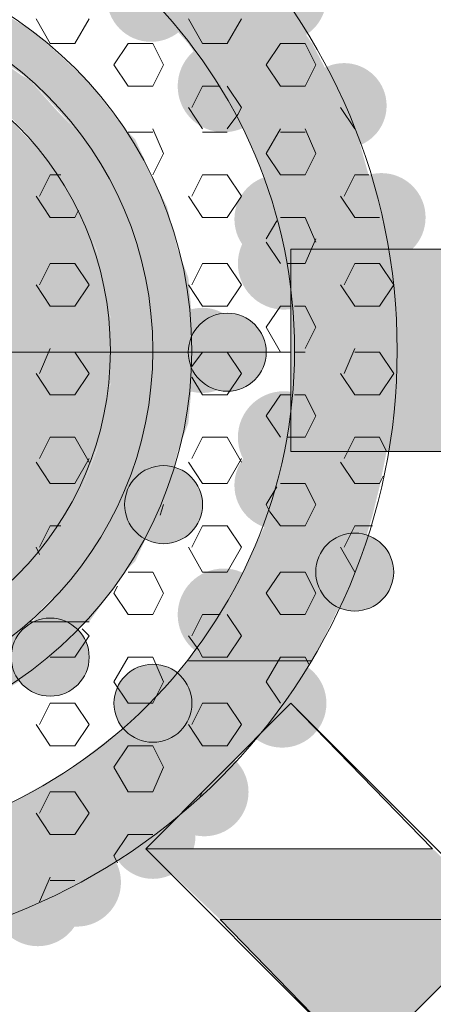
# Model space of a CAD drawing. Extents: x 3940905 to 4145695, y 925352 to 1109797.
# Tile 317 of 656: x 3983105 to 3983164, y 1099841 to 1099982. Entities that reach past the tile are written whole.
import ezdxf

# ---------------------------------------------------------------- set-up
doc = ezdxf.new("R2010")
doc.units = 0
doc.header["$LTSCALE"] = 750
doc.header["$MEASUREMENT"] = 0
doc.layers.add('CKD Equipments', color=252, linetype='CONTINUOUS', lineweight=0)

msp = doc.modelspace()

# ---------------------------------------------------------------- hatches: boundary and pattern name
at = {"layer": 'CKD Equipments', "true_color": 0x808080}
h = msp.add_hatch(color=8, dxfattribs=at)
edge = h.paths.add_edge_path(flags=16)
edge.add_arc((3983123.61, 1099984.95), 6.36, 0, 360)
h = msp.add_hatch(color=8, dxfattribs=at)
edge = h.paths.add_edge_path(flags=16)
edge.add_arc((3983142.44, 1099984.95), 6.36, 0, 360)
h = msp.add_hatch(color=8, dxfattribs=at)
h.paths.add_polyline_path([(3983146.77, 1099978.33), (3983121.32, 1099986.98), (3983140.66, 1099986.98)])
h.paths.add_polyline_path([(3983128.96, 1099978.33), (3983146.77, 1099978.33), (3983121.32, 1099986.98)])
h = msp.add_hatch(color=8, dxfattribs=at)
h.paths.add_polyline_path([(3983107.08, 1099979.86), (3983089.27, 1099982.91), (3983101.99, 1099982.91)])
h.paths.add_polyline_path([(3983095.38, 1099979.86), (3983107.08, 1099979.86), (3983089.27, 1099982.91)])
h = msp.add_hatch(color=8, dxfattribs=at)
h.paths.add_polyline_path([(3983108.1, 1099978.84), (3983095.38, 1099979.86), (3983107.08, 1099979.86)])
h.paths.add_polyline_path([(3983097.92, 1099978.84), (3983108.1, 1099978.84), (3983095.38, 1099979.86)])
h = msp.add_hatch(color=8, dxfattribs=at)
h.paths.add_polyline_path([(3983114.2, 1099973.24), (3983097.92, 1099978.84), (3983108.1, 1099978.84)])
h.paths.add_polyline_path([(3983106.06, 1099973.24), (3983114.2, 1099973.24), (3983097.92, 1099978.84)])
h = msp.add_hatch(color=8, dxfattribs=at)
edge = h.paths.add_edge_path(flags=16)
edge.add_arc((3983134.04, 1099972.23), 6.61, 0, 360)
h = msp.add_hatch(color=8, dxfattribs=at)
h.paths.add_polyline_path([(3983151.85, 1099968.66), (3983128.96, 1099978.33), (3983146.77, 1099978.33)])
h.paths.add_polyline_path([(3983135.57, 1099968.66), (3983151.85, 1099968.66), (3983128.96, 1099978.33)])
h.paths.add_polyline_path([(3983146.77, 1099978.33), (3983128.96, 1099978.33)], flags=16)
h.paths.add_polyline_path([(3983128.96, 1099978.33), (3983146.77, 1099978.33)], flags=16)
h = msp.add_hatch(color=8, dxfattribs=at)
h.paths.add_polyline_path([(3983105.04, 1099973.75), (3983087.23, 1099977.31), (3983099.95, 1099977.31)])
h.paths.add_polyline_path([(3983095.38, 1099973.75), (3983105.04, 1099973.75), (3983087.23, 1099977.31)])
h = msp.add_hatch(color=8, dxfattribs=at)
edge = h.paths.add_edge_path(flags=16)
edge.add_arc((3983151.34, 1099969.43), 6.11, 0, 360)
h = msp.add_hatch(color=8, dxfattribs=at)
h.paths.add_polyline_path([(3983106.06, 1099973.24), (3983095.38, 1099973.75), (3983105.04, 1099973.75)])
h.paths.add_polyline_path([(3983095.88, 1099973.24), (3983106.06, 1099973.24), (3983095.38, 1099973.75)])
h = msp.add_hatch(color=8, dxfattribs=at)
h.paths.add_polyline_path([(3983110.13, 1099968.66), (3983095.88, 1099973.24), (3983106.06, 1099973.24)])
h.paths.add_polyline_path([(3983102.5, 1099968.66), (3983110.13, 1099968.66), (3983095.88, 1099973.24)])
h = msp.add_hatch(color=8, dxfattribs=at)
h.paths.add_polyline_path([(3983114.71, 1099972.73), (3983106.06, 1099973.24), (3983114.2, 1099973.24)])
h.paths.add_polyline_path([(3983106.57, 1099972.73), (3983114.71, 1099972.73), (3983106.06, 1099973.24)])
h = msp.add_hatch(color=8, dxfattribs=at)
h.paths.add_polyline_path([(3983119.8, 1099966.12), (3983106.57, 1099972.73), (3983114.71, 1099972.73)])
h.paths.add_polyline_path([(3983112.67, 1099966.12), (3983119.8, 1099966.12), (3983106.57, 1099972.73)])
h = msp.add_hatch(color=8, dxfattribs=at)
h.paths.add_polyline_path([(3983105.04, 1099965.61), (3983042.46, 1099968.66), (3983102.5, 1099968.66)])
h.paths.add_polyline_path([(3983039.41, 1099965.61), (3983105.04, 1099965.61), (3983042.46, 1099968.66)])
h = msp.add_hatch(color=8, dxfattribs=at)
h.paths.add_polyline_path([(3983112.67, 1099966.12), (3983102.5, 1099968.66), (3983110.13, 1099968.66)])
h.paths.add_polyline_path([(3983105.04, 1099966.12), (3983112.67, 1099966.12), (3983102.5, 1099968.66)])
h = msp.add_hatch(color=8, dxfattribs=at)
h.paths.add_polyline_path([(3983152.87, 1099966.63), (3983135.57, 1099968.66), (3983151.85, 1099968.66)])
h.paths.add_polyline_path([(3983136.59, 1099966.63), (3983152.87, 1099966.63), (3983135.57, 1099968.66)])
h = msp.add_hatch(color=8, dxfattribs=at)
h.paths.add_polyline_path([(3983115.22, 1099962.56), (3983105.04, 1099966.12), (3983112.67, 1099966.12)])
h.paths.add_polyline_path([(3983108.1, 1099962.56), (3983115.22, 1099962.56), (3983105.04, 1099966.12)])
h = msp.add_hatch(color=8, dxfattribs=at)
h.paths.add_polyline_path([(3983121.32, 1099964.59), (3983112.67, 1099966.12), (3983119.8, 1099966.12)])
h.paths.add_polyline_path([(3983113.69, 1099964.59), (3983121.32, 1099964.59), (3983112.67, 1099966.12)])
h = msp.add_hatch(color=8, dxfattribs=at)
h.paths.add_polyline_path([(3983155.42, 1099957.47), (3983136.59, 1099966.63), (3983152.87, 1099966.63)])
h.paths.add_polyline_path([(3983140.66, 1099957.47), (3983155.42, 1099957.47), (3983136.59, 1099966.63)])
h = msp.add_hatch(color=8, dxfattribs=at)
h.paths.add_polyline_path([(3983108.1, 1099962.56), (3983039.41, 1099965.61), (3983105.04, 1099965.61)])
h.paths.add_polyline_path([(3983036.86, 1099962.56), (3983108.1, 1099962.56), (3983039.41, 1099965.61)])
h = msp.add_hatch(color=8, dxfattribs=at)
h.paths.add_polyline_path([(3983124.38, 1099957.98), (3983113.69, 1099964.59), (3983121.32, 1099964.59)])
h.paths.add_polyline_path([(3983118.27, 1099957.98), (3983124.38, 1099957.98), (3983113.69, 1099964.59)])
h = msp.add_hatch(color=8, dxfattribs=at)
h.paths.add_polyline_path([(3983110.64, 1099959), (3983036.86, 1099962.56), (3983108.1, 1099962.56)])
h.paths.add_polyline_path([(3983033.81, 1099959), (3983110.64, 1099959), (3983036.86, 1099962.56)])
h = msp.add_hatch(color=8, dxfattribs=at)
h.paths.add_polyline_path([(3983118.27, 1099957.98), (3983108.1, 1099962.56), (3983115.22, 1099962.56)])
h.paths.add_polyline_path([(3983111.15, 1099957.98), (3983118.27, 1099957.98), (3983108.1, 1099962.56)])
h = msp.add_hatch(color=8, dxfattribs=at)
edge = h.paths.add_edge_path(flags=16)
edge.add_arc((3983141.93, 1099953.15), 6.35, 0, 360)
h = msp.add_hatch(color=8, dxfattribs=at)
edge = h.paths.add_edge_path(flags=16)
edge.add_arc((3983156.69, 1099953.4), 6.36, 0, 360)
h = msp.add_hatch(color=8, dxfattribs=at)
h.paths.add_polyline_path([(3983113.18, 1099954.93), (3983033.81, 1099959), (3983110.64, 1099959)])
h.paths.add_polyline_path([(3983031.77, 1099954.93), (3983113.18, 1099954.93), (3983033.81, 1099959)])
h = msp.add_hatch(color=8, dxfattribs=at)
h.paths.add_polyline_path([(3983119.29, 1099954.93), (3983111.15, 1099957.98), (3983118.27, 1099957.98)])
h.paths.add_polyline_path([(3983113.18, 1099954.93), (3983119.29, 1099954.93), (3983111.15, 1099957.98)])
h = msp.add_hatch(color=8, dxfattribs=at)
h.paths.add_polyline_path([(3983125.9, 1099954.93), (3983118.27, 1099957.98), (3983124.38, 1099957.98)])
h.paths.add_polyline_path([(3983119.29, 1099954.93), (3983125.9, 1099954.93), (3983118.27, 1099957.98)])
h = msp.add_hatch(color=8, dxfattribs=at)
h.paths.add_polyline_path([(3983156.43, 1099953.91), (3983140.66, 1099957.47), (3983155.42, 1099957.47)])
h.paths.add_polyline_path([(3983141.17, 1099953.91), (3983156.43, 1099953.91), (3983140.66, 1099957.47)])
h = msp.add_hatch(color=8, dxfattribs=at)
h.paths.add_polyline_path([(3983114.71, 1099951.36), (3983031.77, 1099954.93), (3983113.18, 1099954.93)])
h.paths.add_polyline_path([(3983029.74, 1099951.36), (3983114.71, 1099951.36), (3983031.77, 1099954.93)])
h = msp.add_hatch(color=8, dxfattribs=at)
h.paths.add_polyline_path([(3983121.83, 1099948.82), (3983113.18, 1099954.93), (3983119.29, 1099954.93)])
h.paths.add_polyline_path([(3983115.73, 1099948.82), (3983121.83, 1099948.82), (3983113.18, 1099954.93)])
h = msp.add_hatch(color=8, dxfattribs=at)
h.paths.add_polyline_path([(3983127.43, 1099948.82), (3983119.29, 1099954.93), (3983125.9, 1099954.93)])
h.paths.add_polyline_path([(3983121.83, 1099948.82), (3983127.43, 1099948.82), (3983119.29, 1099954.93)])
h = msp.add_hatch(color=8, dxfattribs=at)
edge = h.paths.add_edge_path(flags=16)
edge.add_arc((3983142.69, 1099946.78), 6.61, 0, 360)
h = msp.add_hatch(color=8, dxfattribs=at)
h.paths.add_polyline_path([(3983157.96, 1099946.28), (3983141.17, 1099953.91), (3983156.43, 1099953.91)])
h.paths.add_polyline_path([(3983143.2, 1099946.28), (3983157.96, 1099946.28), (3983141.17, 1099953.91)])
h = msp.add_hatch(color=8, dxfattribs=at)
h.paths.add_polyline_path([(3983116.24, 1099947.29), (3983029.74, 1099951.36), (3983114.71, 1099951.36)])
h.paths.add_polyline_path([(3983028.72, 1099947.29), (3983116.24, 1099947.29), (3983029.74, 1099951.36)])
h = msp.add_hatch(color=8, dxfattribs=at)
h.paths.add_polyline_path([(3983122.34, 1099947.29), (3983115.73, 1099948.82), (3983121.83, 1099948.82)])
h.paths.add_polyline_path([(3983116.24, 1099947.29), (3983122.34, 1099947.29), (3983115.73, 1099948.82)])
h = msp.add_hatch(color=8, dxfattribs=at)
h.paths.add_polyline_path([(3983128.96, 1099944.75), (3983121.83, 1099948.82), (3983127.43, 1099948.82)])
h.paths.add_polyline_path([(3983122.34, 1099944.75), (3983128.96, 1099944.75), (3983121.83, 1099948.82)])
at = {"layer": 'CKD Equipments', "true_color": 0xff0000}
h = msp.add_hatch(color=1, dxfattribs=at)
h.paths.add_polyline_path([(3983143.71, 1099919.82), (3983195.61, 1099948.82), (3983143.71, 1099948.82)])
h.paths.add_polyline_path([(3983195.61, 1099919.82), (3983143.71, 1099919.82), (3983195.61, 1099948.82)])
at = {"layer": 'CKD Equipments', "true_color": 0x808080}
h = msp.add_hatch(color=8, dxfattribs=at)
h.paths.add_polyline_path([(3983117.25, 1099942.71), (3983028.72, 1099947.29), (3983116.24, 1099947.29)])
h.paths.add_polyline_path([(3983027.19, 1099942.71), (3983117.25, 1099942.71), (3983028.72, 1099947.29)])
h = msp.add_hatch(color=8, dxfattribs=at)
h.paths.add_polyline_path([(3983123.87, 1099939.15), (3983116.24, 1099947.29), (3983122.34, 1099947.29)])
h.paths.add_polyline_path([(3983117.76, 1099939.15), (3983123.87, 1099939.15), (3983116.24, 1099947.29)])
h = msp.add_hatch(color=8, dxfattribs=at)
h.paths.add_polyline_path([(3983158.47, 1099940.68), (3983143.2, 1099946.28), (3983157.96, 1099946.28)])
h.paths.add_polyline_path([(3983143.71, 1099940.68), (3983158.47, 1099940.68), (3983143.2, 1099946.28)])
h = msp.add_hatch(color=8, dxfattribs=at)
h.paths.add_polyline_path([(3983129.47, 1099939.15), (3983122.34, 1099944.75), (3983128.96, 1099944.75)])
h.paths.add_polyline_path([(3983123.87, 1099939.15), (3983129.47, 1099939.15), (3983122.34, 1099944.75)])
h = msp.add_hatch(color=8, dxfattribs=at)
h.paths.add_polyline_path([(3983117.76, 1099938.64), (3983027.19, 1099942.71), (3983117.25, 1099942.71)])
h.paths.add_polyline_path([(3983027.19, 1099938.64), (3983117.76, 1099938.64), (3983027.19, 1099942.71)])
h = msp.add_hatch(color=8, dxfattribs=at)
h.paths.add_polyline_path([(3983158.47, 1099934.06), (3983143.71, 1099940.68), (3983158.47, 1099940.68)])
h.paths.add_polyline_path([(3983144.22, 1099934.06), (3983158.47, 1099934.06), (3983143.71, 1099940.68)])
h = msp.add_hatch(color=8, dxfattribs=at)
edge = h.paths.add_edge_path(flags=16)
edge.add_arc((3983130.99, 1099934.32), 6.11, 0, 360)
h = msp.add_hatch(color=8, dxfattribs=at)
edge = h.paths.add_edge_path(flags=16)
edge.add_arc((3983134.55, 1099934.06), 5.6, 0, 360)
h = msp.add_hatch(color=8, dxfattribs=at)
h.paths.add_polyline_path([(3983117.76, 1099934.06), (3983027.19, 1099938.64), (3983117.76, 1099938.64)])
h.paths.add_polyline_path([(3983026.69, 1099934.06), (3983117.76, 1099934.06), (3983027.19, 1099938.64)])
h = msp.add_hatch(color=8, dxfattribs=at)
h.paths.add_polyline_path([(3983123.87, 1099938.64), (3983117.76, 1099939.15), (3983123.87, 1099939.15)])
h.paths.add_polyline_path([(3983117.76, 1099938.64), (3983123.87, 1099938.64), (3983117.76, 1099939.15)])
h = msp.add_hatch(color=8, dxfattribs=at)
h.paths.add_polyline_path([(3983123.87, 1099929.99), (3983117.76, 1099938.64), (3983123.87, 1099938.64)])
h.paths.add_polyline_path([(3983117.76, 1099929.99), (3983123.87, 1099929.99), (3983117.76, 1099938.64)])
h = msp.add_hatch(color=8, dxfattribs=at)
h.paths.add_polyline_path([(3983129.97, 1099934.06), (3983123.87, 1099939.15), (3983129.47, 1099939.15)])
h.paths.add_polyline_path([(3983123.87, 1099934.06), (3983129.97, 1099934.06), (3983123.87, 1099939.15)])
h = msp.add_hatch(color=8, dxfattribs=at)
h.paths.add_polyline_path([(3983117.76, 1099929.99), (3983026.69, 1099934.06), (3983117.76, 1099934.06)])
h.paths.add_polyline_path([(3983027.19, 1099929.99), (3983117.76, 1099929.99), (3983026.69, 1099934.06)])
h = msp.add_hatch(color=8, dxfattribs=at)
h.paths.add_polyline_path([(3983129.47, 1099929.49), (3983123.87, 1099934.06), (3983129.97, 1099934.06)])
h.paths.add_polyline_path([(3983123.87, 1099929.49), (3983129.47, 1099929.49), (3983123.87, 1099934.06)])
h = msp.add_hatch(color=8, dxfattribs=at)
h.paths.add_polyline_path([(3983158.47, 1099927.45), (3983144.22, 1099934.06), (3983158.47, 1099934.06)])
h.paths.add_polyline_path([(3983143.71, 1099927.45), (3983158.47, 1099927.45), (3983144.22, 1099934.06)])
h = msp.add_hatch(color=8, dxfattribs=at)
h.paths.add_polyline_path([(3983117.25, 1099925.41), (3983027.19, 1099929.99), (3983117.76, 1099929.99)])
h.paths.add_polyline_path([(3983027.19, 1099925.41), (3983117.25, 1099925.41), (3983027.19, 1099929.99)])
h = msp.add_hatch(color=8, dxfattribs=at)
h.paths.add_polyline_path([(3983122.34, 1099921.34), (3983117.76, 1099929.49), (3983123.87, 1099929.49)])
h.paths.add_polyline_path([(3983116.24, 1099921.34), (3983122.34, 1099921.34), (3983117.76, 1099929.49)])
h = msp.add_hatch(color=8, dxfattribs=at)
h.paths.add_polyline_path([(3983123.87, 1099929.49), (3983117.76, 1099929.99), (3983123.87, 1099929.99)])
h.paths.add_polyline_path([(3983117.76, 1099929.49), (3983123.87, 1099929.49), (3983117.76, 1099929.99)])
h = msp.add_hatch(color=8, dxfattribs=at)
h.paths.add_polyline_path([(3983128.96, 1099923.89), (3983123.87, 1099929.49), (3983129.47, 1099929.49)])
h.paths.add_polyline_path([(3983122.34, 1099923.89), (3983128.96, 1099923.89), (3983123.87, 1099929.49)])
h = msp.add_hatch(color=8, dxfattribs=at)
edge = h.paths.add_edge_path(flags=16)
edge.add_arc((3983142.69, 1099921.85), 6.61, 0, 360)
h = msp.add_hatch(color=8, dxfattribs=at)
h.paths.add_polyline_path([(3983157.96, 1099922.36), (3983143.71, 1099927.45), (3983158.47, 1099927.45)])
h.paths.add_polyline_path([(3983143.2, 1099922.36), (3983157.96, 1099922.36), (3983143.71, 1099927.45)])
h = msp.add_hatch(color=8, dxfattribs=at)
h.paths.add_polyline_path([(3983116.24, 1099921.34), (3983027.19, 1099925.41), (3983117.25, 1099925.41)])
h.paths.add_polyline_path([(3983028.72, 1099921.34), (3983116.24, 1099921.34), (3983027.19, 1099925.41)])
h = msp.add_hatch(color=8, dxfattribs=at)
h.paths.add_polyline_path([(3983127.43, 1099919.82), (3983122.34, 1099923.89), (3983128.96, 1099923.89)])
h.paths.add_polyline_path([(3983121.83, 1099919.82), (3983127.43, 1099919.82), (3983122.34, 1099923.89)])
h = msp.add_hatch(color=8, dxfattribs=at)
h.paths.add_polyline_path([(3983156.43, 1099914.73), (3983143.2, 1099922.36), (3983157.96, 1099922.36)])
h.paths.add_polyline_path([(3983141.17, 1099914.73), (3983156.43, 1099914.73), (3983143.2, 1099922.36)])
h = msp.add_hatch(color=8, dxfattribs=at)
h.paths.add_polyline_path([(3983114.71, 1099917.27), (3983028.72, 1099921.34), (3983116.24, 1099921.34)])
h.paths.add_polyline_path([(3983029.74, 1099917.27), (3983114.71, 1099917.27), (3983028.72, 1099921.34)])
h = msp.add_hatch(color=8, dxfattribs=at)
h.paths.add_polyline_path([(3983121.83, 1099919.82), (3983116.24, 1099921.34), (3983122.34, 1099921.34)])
h.paths.add_polyline_path([(3983115.73, 1099919.82), (3983121.83, 1099919.82), (3983116.24, 1099921.34)])
h = msp.add_hatch(color=8, dxfattribs=at)
edge = h.paths.add_edge_path(flags=16)
edge.add_arc((3983141.93, 1099914.98), 6.35, 0, 360)
h = msp.add_hatch(color=8, dxfattribs=at)
h.paths.add_polyline_path([(3983119.29, 1099913.2), (3983115.73, 1099919.82), (3983121.83, 1099919.82)])
h.paths.add_polyline_path([(3983113.18, 1099913.2), (3983119.29, 1099913.2), (3983115.73, 1099919.82)])
h = msp.add_hatch(color=8, dxfattribs=at)
h.paths.add_polyline_path([(3983125.9, 1099913.71), (3983121.83, 1099919.82), (3983127.43, 1099919.82)])
h.paths.add_polyline_path([(3983119.29, 1099913.71), (3983125.9, 1099913.71), (3983121.83, 1099919.82)])
h = msp.add_hatch(color=8, dxfattribs=at)
h.paths.add_polyline_path([(3983113.18, 1099913.2), (3983029.74, 1099917.27), (3983114.71, 1099917.27)])
h.paths.add_polyline_path([(3983031.77, 1099913.2), (3983113.18, 1099913.2), (3983029.74, 1099917.27)])
h = msp.add_hatch(color=8, dxfattribs=at)
edge = h.paths.add_edge_path(flags=16)
edge.add_arc((3983125.4, 1099912.19), 5.6, 0, 360)
h = msp.add_hatch(color=8, dxfattribs=at)
h.paths.add_polyline_path([(3983155.42, 1099910.66), (3983141.17, 1099914.73), (3983156.43, 1099914.73)])
h.paths.add_polyline_path([(3983140.66, 1099910.66), (3983155.42, 1099910.66), (3983141.17, 1099914.73)])
h = msp.add_hatch(color=8, dxfattribs=at)
h.paths.add_polyline_path([(3983110.64, 1099909.64), (3983031.77, 1099913.2), (3983113.18, 1099913.2)])
h.paths.add_polyline_path([(3983033.81, 1099909.64), (3983110.64, 1099909.64), (3983031.77, 1099913.2)])
h = msp.add_hatch(color=8, dxfattribs=at)
h.paths.add_polyline_path([(3983118.27, 1099910.66), (3983113.18, 1099913.2), (3983119.29, 1099913.2)])
h.paths.add_polyline_path([(3983111.15, 1099910.66), (3983118.27, 1099910.66), (3983113.18, 1099913.2)])
h = msp.add_hatch(color=8, dxfattribs=at)
h.paths.add_polyline_path([(3983124.38, 1099910.66), (3983119.29, 1099913.71), (3983125.9, 1099913.71)])
h.paths.add_polyline_path([(3983118.27, 1099910.66), (3983124.38, 1099910.66), (3983119.29, 1099913.71)])
h = msp.add_hatch(color=8, dxfattribs=at)
h.paths.add_polyline_path([(3983108.1, 1099906.08), (3983033.81, 1099909.64), (3983110.64, 1099909.64)])
h.paths.add_polyline_path([(3983036.86, 1099906.08), (3983108.1, 1099906.08), (3983033.81, 1099909.64)])
h = msp.add_hatch(color=8, dxfattribs=at)
h.paths.add_polyline_path([(3983115.22, 1099906.08), (3983111.15, 1099910.66), (3983118.27, 1099910.66)])
h.paths.add_polyline_path([(3983108.1, 1099906.08), (3983115.22, 1099906.08), (3983111.15, 1099910.66)])
h = msp.add_hatch(color=8, dxfattribs=at)
h.paths.add_polyline_path([(3983121.32, 1099904.04), (3983118.27, 1099910.66), (3983124.38, 1099910.66)])
h.paths.add_polyline_path([(3983113.69, 1099904.04), (3983121.32, 1099904.04), (3983118.27, 1099910.66)])
h = msp.add_hatch(color=8, dxfattribs=at)
h.paths.add_polyline_path([(3983152.87, 1099902.01), (3983140.66, 1099910.66), (3983155.42, 1099910.66)])
h.paths.add_polyline_path([(3983136.59, 1099902.01), (3983152.87, 1099902.01), (3983140.66, 1099910.66)])
h = msp.add_hatch(color=8, dxfattribs=at)
edge = h.paths.add_edge_path(flags=16)
edge.add_arc((3983152.87, 1099902.52), 5.6, 0, 360)
h = msp.add_hatch(color=8, dxfattribs=at)
h.paths.add_polyline_path([(3983105.04, 1099902.52), (3983036.86, 1099906.08), (3983108.1, 1099906.08)])
h.paths.add_polyline_path([(3983039.41, 1099902.52), (3983105.04, 1099902.52), (3983036.86, 1099906.08)])
h = msp.add_hatch(color=8, dxfattribs=at)
h.paths.add_polyline_path([(3983112.67, 1099902.52), (3983108.1, 1099906.08), (3983115.22, 1099906.08)])
h.paths.add_polyline_path([(3983105.04, 1099902.52), (3983112.67, 1099902.52), (3983108.1, 1099906.08)])
h = msp.add_hatch(color=8, dxfattribs=at)
h.paths.add_polyline_path([(3983119.8, 1099902.52), (3983113.69, 1099904.04), (3983121.32, 1099904.04)])
h.paths.add_polyline_path([(3983112.67, 1099902.52), (3983119.8, 1099902.52), (3983113.69, 1099904.04)])
h = msp.add_hatch(color=8, dxfattribs=at)
h.paths.add_polyline_path([(3983102.5, 1099899.47), (3983039.41, 1099902.52), (3983105.04, 1099902.52)])
h.paths.add_polyline_path([(3983042.46, 1099899.47), (3983102.5, 1099899.47), (3983039.41, 1099902.52)])
h = msp.add_hatch(color=8, dxfattribs=at)
h.paths.add_polyline_path([(3983110.13, 1099899.47), (3983105.04, 1099902.52), (3983112.67, 1099902.52)])
h.paths.add_polyline_path([(3983102.5, 1099899.47), (3983110.13, 1099899.47), (3983105.04, 1099902.52)])
h = msp.add_hatch(color=8, dxfattribs=at)
h.paths.add_polyline_path([(3983114.71, 1099895.39), (3983112.67, 1099902.52), (3983119.8, 1099902.52)])
h.paths.add_polyline_path([(3983106.57, 1099895.39), (3983114.71, 1099895.39), (3983112.67, 1099902.52)])
h = msp.add_hatch(color=8, dxfattribs=at)
edge = h.paths.add_edge_path(flags=16)
edge.add_arc((3983134.04, 1099896.41), 6.61, 0, 360)
h = msp.add_hatch(color=8, dxfattribs=at)
h.paths.add_polyline_path([(3983151.85, 1099899.97), (3983136.59, 1099902.01), (3983152.87, 1099902.01)])
h.paths.add_polyline_path([(3983135.57, 1099899.97), (3983151.85, 1099899.97), (3983136.59, 1099902.01)])
h = msp.add_hatch(color=8, dxfattribs=at)
h.paths.add_polyline_path([(3983146.77, 1099889.8), (3983135.57, 1099899.97), (3983151.85, 1099899.97)])
h.paths.add_polyline_path([(3983128.96, 1099889.8), (3983146.77, 1099889.8), (3983135.57, 1099899.97)])
h = msp.add_hatch(color=8, dxfattribs=at)
h.paths.add_polyline_path([(3983106.06, 1099895.39), (3983102.5, 1099899.47), (3983110.13, 1099899.47)])
h.paths.add_polyline_path([(3983095.88, 1099895.39), (3983106.06, 1099895.39), (3983102.5, 1099899.47)])
h = msp.add_hatch(color=8, dxfattribs=at)
edge = h.paths.add_edge_path(flags=16)
edge.add_arc((3983109.11, 1099890.31), 5.6, 0, 360)
h = msp.add_hatch(color=8, dxfattribs=at)
h.paths.add_polyline_path([(3983099.95, 1099890.82), (3983095.38, 1099894.38), (3983105.04, 1099894.38)])
h.paths.add_polyline_path([(3983087.23, 1099890.82), (3983099.95, 1099890.82), (3983095.38, 1099894.38)])
h = msp.add_hatch(color=8, dxfattribs=at)
h.paths.add_polyline_path([(3983105.04, 1099894.38), (3983095.88, 1099895.39), (3983106.06, 1099895.39)])
h.paths.add_polyline_path([(3983095.38, 1099894.38), (3983105.04, 1099894.38), (3983095.88, 1099895.39)])
h = msp.add_hatch(color=8, dxfattribs=at)
h.paths.add_polyline_path([(3983108.1, 1099889.29), (3983106.06, 1099895.39), (3983114.2, 1099895.39)])
h.paths.add_polyline_path([(3983097.92, 1099889.29), (3983108.1, 1099889.29), (3983106.06, 1099895.39)])
h = msp.add_hatch(color=8, dxfattribs=at)
h.paths.add_polyline_path([(3983140.66, 1099881.15), (3983128.96, 1099889.8), (3983146.77, 1099889.8)])
h.paths.add_polyline_path([(3983121.32, 1099881.15), (3983140.66, 1099881.15), (3983128.96, 1099889.8)])
h = msp.add_hatch(color=8, dxfattribs=at)
edge = h.paths.add_edge_path(flags=16)
edge.add_arc((3983142.44, 1099883.69), 6.36, 0, 360)
h = msp.add_hatch(color=8, dxfattribs=at)
h.paths.add_polyline_path([(3983107.08, 1099888.27), (3983097.92, 1099889.29), (3983108.1, 1099889.29)])
h.paths.add_polyline_path([(3983095.38, 1099888.27), (3983107.08, 1099888.27), (3983097.92, 1099889.29)])
h = msp.add_hatch(color=8, dxfattribs=at)
edge = h.paths.add_edge_path(flags=16)
edge.add_arc((3983123.87, 1099883.69), 5.6, 0, 360)
h = msp.add_hatch(color=8, dxfattribs=at)
h.paths.add_polyline_path([(3983101.99, 1099885.22), (3983095.38, 1099888.27), (3983107.08, 1099888.27)])
h.paths.add_polyline_path([(3983089.27, 1099885.22), (3983101.99, 1099885.22), (3983095.38, 1099888.27)])
h = msp.add_hatch(color=8, dxfattribs=at)
h.paths.add_polyline_path([(3983139.13, 1099879.11), (3983121.32, 1099881.15), (3983140.66, 1099881.15)])
h.paths.add_polyline_path([(3983118.27, 1099879.11), (3983139.13, 1099879.11), (3983121.32, 1099881.15)])
h = msp.add_hatch(color=8, dxfattribs=at)
h.paths.add_polyline_path([(3983134.04, 1099874.02), (3983118.27, 1099879.11), (3983139.13, 1099879.11)])
h.paths.add_polyline_path([(3983111.66, 1099874.02), (3983134.04, 1099874.02), (3983118.27, 1099879.11)])
h = msp.add_hatch(color=8, dxfattribs=at)
edge = h.paths.add_edge_path(flags=16)
edge.add_arc((3983131.25, 1099870.97), 6.36, 0, 360)
h = msp.add_hatch(color=8, dxfattribs=at)
h.paths.add_polyline_path([(3983129.97, 1099869.45), (3983111.66, 1099874.02), (3983134.04, 1099874.02)])
h.paths.add_polyline_path([(3983103.52, 1099869.45), (3983129.97, 1099869.45), (3983111.66, 1099874.02)])
h = msp.add_hatch(color=8, dxfattribs=at)
edge = h.paths.add_edge_path(flags=16)
edge.add_arc((3983123.87, 1099864.61), 6.11, 0, 360)
h = msp.add_hatch(color=8, dxfattribs=at)
h.paths.add_polyline_path([(3983128.45, 1099868.43), (3983103.52, 1099869.45), (3983129.97, 1099869.45)])
h.paths.add_polyline_path([(3983101.48, 1099868.43), (3983128.45, 1099868.43), (3983103.52, 1099869.45)])
h = msp.add_hatch(color=8, dxfattribs=at)
h.paths.add_polyline_path([(3983123.36, 1099864.36), (3983101.48, 1099868.43), (3983128.45, 1099868.43)])
h.paths.add_polyline_path([(3983089.78, 1099864.36), (3983123.36, 1099864.36), (3983101.48, 1099868.43)])
h = msp.add_hatch(color=8, dxfattribs=at)
h.paths.add_polyline_path([(3983120.82, 1099862.32), (3983089.78, 1099864.36), (3983123.36, 1099864.36)])
h.paths.add_polyline_path([(3983078.08, 1099862.32), (3983120.82, 1099862.32), (3983089.78, 1099864.36)])
h = msp.add_hatch(color=8, dxfattribs=at)
edge = h.paths.add_edge_path(flags=16)
edge.add_arc((3983112.93, 1099858), 6.35, 0, 360)
h = msp.add_hatch(color=8, dxfattribs=at)
h.paths.add_polyline_path([(3983119.29, 1099861.3), (3983024.14, 1099862.32), (3983120.82, 1099862.32)])
h.paths.add_polyline_path([(3983025.67, 1099861.3), (3983119.29, 1099861.3), (3983024.14, 1099862.32)])
h = msp.add_hatch(color=8, dxfattribs=at)
edge = h.paths.add_edge_path(flags=16)
edge.add_arc((3983107.33, 1099855.2), 6.36, 0, 360)
at = {"layer": 'CKD Equipments', "true_color": 0xff0000}
h = msp.add_hatch(color=1, dxfattribs=at)
h.paths.add_polyline_path([(3983133.54, 1099852.65), (3983164.06, 1099862.83), (3983122.85, 1099862.83)])
h.paths.add_polyline_path([(3983174.75, 1099852.65), (3983133.54, 1099852.65), (3983164.06, 1099862.83)])
at = {"layer": 'CKD Equipments', "true_color": 0x808080}
h = msp.add_hatch(color=8, dxfattribs=at)
h.paths.add_polyline_path([(3983113.18, 1099858.25), (3983025.67, 1099861.3), (3983119.29, 1099861.3)])
h.paths.add_polyline_path([(3983030.76, 1099858.25), (3983113.18, 1099858.25), (3983025.67, 1099861.3)])
h = msp.add_hatch(color=8, dxfattribs=at)
h.paths.add_polyline_path([(3983107.59, 1099855.2), (3983030.76, 1099858.25), (3983113.18, 1099858.25)])
h.paths.add_polyline_path([(3983037.37, 1099855.2), (3983107.59, 1099855.2), (3983030.76, 1099858.25)])
h = msp.add_hatch(color=8, dxfattribs=at)
h.paths.add_polyline_path([(3983100.97, 1099852.65), (3983037.37, 1099855.2), (3983107.59, 1099855.2)])
h.paths.add_polyline_path([(3983042.97, 1099852.65), (3983100.97, 1099852.65), (3983037.37, 1099855.2)])

# ---------------------------------------------------------------- linework, layer by layer
at = {"layer": 'CKD Equipments', "color": 8, "true_color": 0x808080}
for p, q in [((3983107.08, 1099981.89), (3983109.11, 1099978.33)), ((3983114.71, 1099981.89), (3983112.67, 1099978.33)), ((3983128.96, 1099981.89), (3983130.99, 1099978.33)), ((3983136.59, 1099981.89), (3983134.55, 1099978.33)), ((3983112.67, 1099978.33), (3983109.11, 1099978.33)), ((3983120.31, 1099978.33), (3983118.27, 1099975.28)), ((3983123.87, 1099978.33), (3983120.31, 1099978.33)), ((3983123.87, 1099978.33), (3983125.4, 1099975.28)), ((3983134.55, 1099978.33), (3983130.99, 1099978.33)), ((3983142.19, 1099978.33), (3983140.15, 1099975.28)), ((3983145.75, 1099978.33), (3983142.19, 1099978.33)), ((3983145.75, 1099978.33), (3983147.27, 1099975.28)), ((3983118.27, 1099975.28), (3983120.31, 1099972.23)), ((3983125.4, 1099975.28), (3983123.87, 1099972.23)), ((3983140.15, 1099975.28), (3983142.19, 1099972.23)), ((3983147.27, 1099975.28), (3983145.75, 1099972.23)), ((3983123.87, 1099972.23), (3983120.31, 1099972.23)), ((3983130.99, 1099972.23), (3983129.47, 1099969.17)), ((3983133.54, 1099972.23), (3983130.99, 1099972.23)), ((3983134.55, 1099972.23), (3983136.59, 1099969.17)), ((3983145.75, 1099972.23), (3983142.19, 1099972.23)), ((3983128.96, 1099969.17), (3983130.99, 1099966.12)), ((3983136.59, 1099969.17), (3983136.08, 1099968.16)), ((3983150.84, 1099969.17), (3983152.87, 1099966.12)), ((3983136.08, 1099968.16), (3983134.55, 1099966.12)), ((3983123.87, 1099966.12), (3983125.4, 1099962.56)), ((3983142.19, 1099966.12), (3983140.15, 1099962.56)), ((3983145.75, 1099966.12), (3983147.27, 1099962.56)), ((3983123.87, 1099965.61), (3983120.31, 1099965.61)), ((3983134.55, 1099965.61), (3983130.99, 1099965.61)), ((3983145.75, 1099965.61), (3983142.19, 1099965.61)), ((3983125.4, 1099962.56), (3983123.87, 1099959.51)), ((3983140.15, 1099962.56), (3983142.19, 1099959.51)), ((3983147.27, 1099962.56), (3983145.75, 1099959.51)), ((3983109.11, 1099959.51), (3983107.59, 1099956.45)), ((3983110.64, 1099959.51), (3983109.11, 1099959.51)), ((3983130.99, 1099959.51), (3983129.47, 1099956.45)), ((3983134.55, 1099959.51), (3983130.99, 1099959.51)), ((3983134.55, 1099959.51), (3983136.59, 1099956.45)), ((3983145.75, 1099959.51), (3983142.19, 1099959.51)), ((3983152.87, 1099959.51), (3983151.34, 1099956.45)), ((3983154.91, 1099959.51), (3983152.87, 1099959.51)), ((3983107.08, 1099956.45), (3983109.11, 1099953.4)), ((3983128.96, 1099956.45), (3983130.99, 1099953.4)), ((3983136.59, 1099956.45), (3983134.55, 1099953.4)), ((3983150.84, 1099956.45), (3983152.87, 1099953.4)), ((3983112.67, 1099953.4), (3983109.11, 1099953.4)), ((3983113.18, 1099954.42), (3983112.67, 1099953.4)), ((3983134.55, 1099953.4), (3983130.99, 1099953.4)), ((3983145.75, 1099953.4), (3983142.19, 1099953.4)), ((3983145.75, 1099953.4), (3983147.27, 1099949.84)), ((3983156.43, 1099953.4), (3983152.87, 1099953.4)), ((3983141.68, 1099952.89), (3983140.15, 1099950.35)), ((3983140.15, 1099949.84), (3983142.19, 1099946.78)), ((3983147.27, 1099950.35), (3983145.75, 1099946.78)), ((3983247.51, 1099948.82), (3983143.71, 1099948.82)), ((3983143.71, 1099948.82), (3983143.71, 1099919.82)), ((3983109.11, 1099946.78), (3983107.59, 1099943.73)), ((3983112.67, 1099946.78), (3983109.11, 1099946.78)), ((3983112.67, 1099946.78), (3983114.71, 1099943.73)), ((3983130.99, 1099946.78), (3983129.47, 1099943.73)), ((3983134.55, 1099946.78), (3983130.99, 1099946.78)), ((3983134.55, 1099946.78), (3983136.59, 1099943.73)), ((3983145.75, 1099946.78), (3983143.2, 1099946.78)), ((3983152.87, 1099946.78), (3983151.34, 1099943.73)), ((3983156.43, 1099946.78), (3983152.87, 1099946.78)), ((3983156.43, 1099946.78), (3983158.47, 1099943.73)), ((3983107.08, 1099943.73), (3983109.11, 1099940.68)), ((3983114.71, 1099943.73), (3983112.67, 1099940.68)), ((3983128.96, 1099943.73), (3983130.99, 1099940.68)), ((3983136.59, 1099943.73), (3983134.55, 1099940.68)), ((3983150.84, 1099943.73), (3983152.87, 1099940.68)), ((3983158.47, 1099943.73), (3983156.43, 1099940.68)), ((3983112.67, 1099940.68), (3983109.11, 1099940.68)), ((3983134.55, 1099940.68), (3983130.99, 1099940.68)), ((3983142.19, 1099940.68), (3983140.15, 1099937.63)), ((3983143.71, 1099940.68), (3983142.19, 1099940.68)), ((3983145.75, 1099940.68), (3983144.22, 1099940.68)), ((3983145.75, 1099940.68), (3983147.27, 1099937.63)), ((3983156.43, 1099940.68), (3983152.87, 1099940.68)), ((3983140.15, 1099937.63), (3983142.19, 1099934.06)), ((3983147.27, 1099937.63), (3983145.75, 1099934.57)), ((3983143.71, 1099934.06), (3983000.74, 1099934.06)), ((3983109.11, 1099934.57), (3983107.59, 1099931.01)), ((3983112.67, 1099934.06), (3983109.11, 1099934.06)), ((3983112.67, 1099934.06), (3983114.71, 1099931.01)), ((3983130.99, 1099934.06), (3983129.47, 1099932.03)), ((3983134.55, 1099934.06), (3983130.99, 1099934.06)), ((3983134.55, 1099934.06), (3983136.59, 1099931.01)), ((3983143.71, 1099934.06), (3983142.19, 1099934.06)), ((3983145.75, 1099934.06), (3983144.22, 1099934.06)), ((3983152.87, 1099934.57), (3983151.34, 1099931.01)), ((3983156.43, 1099934.06), (3983152.87, 1099934.06)), ((3983156.43, 1099934.06), (3983158.47, 1099931.01)), ((3983107.08, 1099931.01), (3983109.11, 1099927.96)), ((3983114.71, 1099931.01), (3983112.67, 1099927.96)), ((3983136.59, 1099931.01), (3983134.55, 1099927.96)), ((3983150.84, 1099931.01), (3983152.87, 1099927.96)), ((3983158.47, 1099931.01), (3983156.43, 1099927.96)), ((3983129.47, 1099930.5), (3983130.99, 1099927.96)), ((3983112.67, 1099927.96), (3983109.11, 1099927.96)), ((3983134.55, 1099927.96), (3983130.99, 1099927.96)), ((3983142.19, 1099927.96), (3983140.15, 1099924.91)), ((3983143.71, 1099927.96), (3983142.19, 1099927.96)), ((3983145.75, 1099927.96), (3983144.22, 1099927.96)), ((3983145.75, 1099927.96), (3983147.27, 1099924.91)), ((3983156.43, 1099927.96), (3983152.87, 1099927.96)), ((3983140.15, 1099924.91), (3983142.19, 1099921.85)), ((3983147.27, 1099924.91), (3983145.75, 1099921.85)), ((3983109.11, 1099921.85), (3983107.59, 1099918.8)), ((3983112.67, 1099921.85), (3983109.11, 1099921.85)), ((3983112.67, 1099921.85), (3983114.71, 1099918.29)), ((3983130.99, 1099921.85), (3983129.47, 1099918.8)), ((3983134.55, 1099921.85), (3983130.99, 1099921.85)), ((3983134.55, 1099921.85), (3983136.59, 1099918.29)), ((3983145.75, 1099921.85), (3983143.2, 1099921.85)), ((3983152.87, 1099921.85), (3983151.34, 1099918.8)), ((3983156.43, 1099921.85), (3983152.87, 1099921.85)), ((3983156.43, 1099921.85), (3983157.45, 1099919.82)), ((3983143.71, 1099919.82), (3983247.51, 1099919.82)), ((3983107.08, 1099918.29), (3983109.11, 1099915.24)), ((3983114.71, 1099918.8), (3983112.67, 1099915.24)), ((3983128.96, 1099918.29), (3983130.99, 1099915.24)), ((3983136.59, 1099918.8), (3983134.55, 1099915.24)), ((3983150.84, 1099918.29), (3983152.87, 1099915.24)), ((3983112.67, 1099915.24), (3983109.11, 1099915.24)), ((3983134.55, 1099915.24), (3983130.99, 1099915.24)), ((3983145.75, 1099915.24), (3983142.19, 1099915.24)), ((3983145.75, 1099915.24), (3983147.27, 1099912.19)), ((3983156.43, 1099915.24), (3983152.87, 1099915.24)), ((3983156.94, 1099916.26), (3983156.43, 1099915.24)), ((3983141.68, 1099914.73), (3983140.15, 1099912.19)), ((3983125.4, 1099912.19), (3983124.89, 1099910.66)), ((3983140.15, 1099912.19), (3983140.66, 1099911.17)), ((3983140.66, 1099911.17), (3983142.19, 1099909.13)), ((3983147.27, 1099912.19), (3983145.75, 1099909.13)), ((3983109.11, 1099909.13), (3983107.59, 1099906.08)), ((3983110.64, 1099909.13), (3983109.11, 1099909.13)), ((3983130.99, 1099909.13), (3983129.47, 1099906.08)), ((3983134.55, 1099909.13), (3983130.99, 1099909.13)), ((3983134.55, 1099909.13), (3983136.59, 1099906.08)), ((3983145.75, 1099909.13), (3983142.19, 1099909.13)), ((3983152.87, 1099909.13), (3983151.34, 1099906.08)), ((3983155.42, 1099909.13), (3983152.87, 1099909.13)), ((3983107.08, 1099906.08), (3983107.59, 1099905.06)), ((3983128.96, 1099906.08), (3983130.99, 1099902.52)), ((3983136.59, 1099906.08), (3983134.55, 1099902.52)), ((3983150.84, 1099906.08), (3983152.87, 1099902.52)), ((3983123.87, 1099902.52), (3983120.31, 1099902.52)), ((3983123.87, 1099902.52), (3983125.4, 1099899.47)), ((3983134.55, 1099902.52), (3983130.99, 1099902.52)), ((3983142.19, 1099902.52), (3983140.15, 1099899.47)), ((3983145.75, 1099902.52), (3983142.19, 1099902.52)), ((3983145.75, 1099902.52), (3983147.27, 1099899.47)), ((3983118.78, 1099900.48), (3983118.27, 1099899.47)), ((3983118.27, 1099899.47), (3983120.31, 1099896.41)), ((3983125.4, 1099899.47), (3983123.87, 1099896.41)), ((3983140.15, 1099899.47), (3983142.19, 1099896.41)), ((3983147.27, 1099899.47), (3983145.75, 1099896.41)), ((3983123.87, 1099896.41), (3983120.31, 1099896.41)), ((3983130.99, 1099896.41), (3983129.47, 1099893.36)), ((3983133.54, 1099896.41), (3983130.99, 1099896.41)), ((3983134.55, 1099896.41), (3983136.59, 1099893.36)), ((3983145.75, 1099896.41), (3983142.19, 1099896.41)), ((3983106.06, 1099895.39), (3983114.2, 1099895.39)), ((3983106.57, 1099895.39), (3983106.06, 1099895.39)), ((3983114.2, 1099895.39), (3983106.57, 1099895.39)), ((3983114.2, 1099895.39), (3983106.57, 1099895.39)), ((3983106.57, 1099895.39), (3983114.71, 1099895.39)), ((3983113.69, 1099894.38), (3983114.71, 1099893.36)), ((3983114.71, 1099895.39), (3983114.2, 1099895.39)), ((3983114.2, 1099895.39), (3983114.2, 1099895.39)), ((3983114.71, 1099893.36), (3983112.67, 1099890.31)), ((3983128.96, 1099893.36), (3983130.48, 1099891.32)), ((3983136.59, 1099893.36), (3983134.55, 1099890.31)), ((3983130.48, 1099891.32), (3983130.99, 1099890.31)), ((3983112.67, 1099890.31), (3983109.11, 1099890.31)), ((3983120.31, 1099890.31), (3983118.27, 1099886.75)), ((3983123.87, 1099890.31), (3983120.31, 1099890.31)), ((3983123.87, 1099890.31), (3983125.4, 1099886.75)), ((3983146.77, 1099889.8), (3983128.96, 1099889.8)), ((3983128.96, 1099889.8), (3983128.96, 1099889.8)), ((3983128.96, 1099889.8), (3983146.77, 1099889.8)), ((3983128.96, 1099889.8), (3983128.96, 1099889.8)), ((3983128.96, 1099889.8), (3983146.77, 1099889.8)), ((3983146.77, 1099889.8), (3983128.96, 1099889.8)), ((3983128.96, 1099889.8), (3983128.96, 1099889.8)), ((3983134.55, 1099890.31), (3983130.99, 1099890.31)), ((3983142.19, 1099890.31), (3983140.15, 1099886.75)), ((3983145.75, 1099890.31), (3983142.19, 1099890.31)), ((3983145.75, 1099890.31), (3983146.26, 1099889.29)), ((3983118.27, 1099886.75), (3983120.31, 1099883.69)), ((3983125.4, 1099886.75), (3983123.87, 1099883.69)), ((3983140.15, 1099886.75), (3983142.19, 1099883.69)), ((3983109.11, 1099883.69), (3983107.59, 1099880.64)), ((3983112.67, 1099883.69), (3983109.11, 1099883.69)), ((3983112.67, 1099883.69), (3983114.71, 1099880.64)), ((3983123.87, 1099883.69), (3983120.31, 1099883.69)), ((3983122.85, 1099862.83), (3983143.71, 1099883.69)), ((3983130.99, 1099883.69), (3983129.47, 1099880.64)), ((3983134.55, 1099883.69), (3983130.99, 1099883.69)), ((3983134.55, 1099883.69), (3983136.59, 1099880.64)), ((3983143.71, 1099883.69), (3983237.33, 1099790.07)), ((3983107.08, 1099880.64), (3983109.11, 1099877.59)), ((3983114.71, 1099880.64), (3983112.67, 1099877.59)), ((3983128.96, 1099880.64), (3983130.99, 1099877.59)), ((3983136.59, 1099880.64), (3983134.55, 1099877.59)), ((3983112.67, 1099877.59), (3983109.11, 1099877.59)), ((3983120.31, 1099877.59), (3983118.27, 1099874.53)), ((3983123.87, 1099877.59), (3983120.31, 1099877.59)), ((3983123.87, 1099877.59), (3983125.4, 1099874.53)), ((3983134.55, 1099877.59), (3983130.99, 1099877.59)), ((3983118.27, 1099874.53), (3983120.31, 1099870.97)), ((3983125.4, 1099874.53), (3983123.87, 1099870.97)), ((3983109.11, 1099870.97), (3983107.59, 1099867.92)), ((3983112.67, 1099870.97), (3983109.11, 1099870.97)), ((3983112.67, 1099870.97), (3983114.71, 1099867.92)), ((3983123.87, 1099870.97), (3983120.31, 1099870.97)), ((3983130.99, 1099870.97), (3983130.48, 1099869.95)), ((3983107.08, 1099867.92), (3983109.11, 1099864.87)), ((3983114.71, 1099867.92), (3983112.67, 1099864.87)), ((3983112.67, 1099864.87), (3983109.11, 1099864.87)), ((3983120.31, 1099864.87), (3983118.27, 1099861.81)), ((3983123.87, 1099864.87), (3983120.31, 1099864.87)), ((3983118.27, 1099861.81), (3983118.78, 1099860.8)), ((3983122.85, 1099862.83), (3983216.47, 1099769.21)), ((3983109.11, 1099858.76), (3983107.59, 1099855.2)), ((3983112.67, 1099858.25), (3983109.11, 1099858.25)), ((3983174.75, 1099852.65), (3983153.89, 1099831.79)), ((3983153.89, 1099831.79), (3983174.75, 1099852.65)), ((3983174.75, 1099852.65), (3983153.89, 1099831.79))]:
    msp.add_line(p, q, dxfattribs=at)
at = {"layer": 'CKD Equipments', "color": 1, "true_color": 0xff0000}
for p, q in [((3983143.71, 1099883.69), (3983122.85, 1099862.83)), ((3983122.85, 1099862.83), (3983143.71, 1099883.69)), ((3983143.71, 1099883.69), (3983122.85, 1099862.83)), ((3983143.71, 1099883.69), (3983143.71, 1099883.69)), ((3983164.06, 1099862.83), (3983143.71, 1099883.69)), ((3983143.71, 1099883.69), (3983143.71, 1099883.69)), ((3983122.85, 1099862.83), (3983164.06, 1099862.83)), ((3983174.75, 1099852.65), (3983133.54, 1099852.65)), ((3983133.54, 1099852.65), (3983153.89, 1099831.79)), ((3983153.89, 1099831.79), (3983174.75, 1099852.65))]:
    msp.add_line(p, q, dxfattribs=at)
at = {"layer": 'CKD Equipments', "color": 8, "true_color": 0x808080}
for centre, radius in [((3983072.22, 1099934.32), 86.75), ((3983072.22, 1099934.32), 72), ((3983072.22, 1099934.32), 57.24), ((3983072.22, 1099934.32), 51.64), ((3983072.22, 1099934.32), 45.54), ((3983134.55, 1099934.06), 5.6), ((3983125.4, 1099912.19), 5.6), ((3983152.87, 1099902.52), 5.6), ((3983109.11, 1099890.31), 5.6), ((3983123.87, 1099883.69), 5.6)]:
    msp.add_circle(centre, radius, dxfattribs=at)
at = {"layer": 'CKD Equipments', "color": 1, "true_color": 0xff0000}
msp.add_solid([(3983153.89, 1099831.79), (3983174.75, 1099852.65), (3983133.54, 1099852.65)], dxfattribs=at)

doc.saveas('drawing.dxf')
